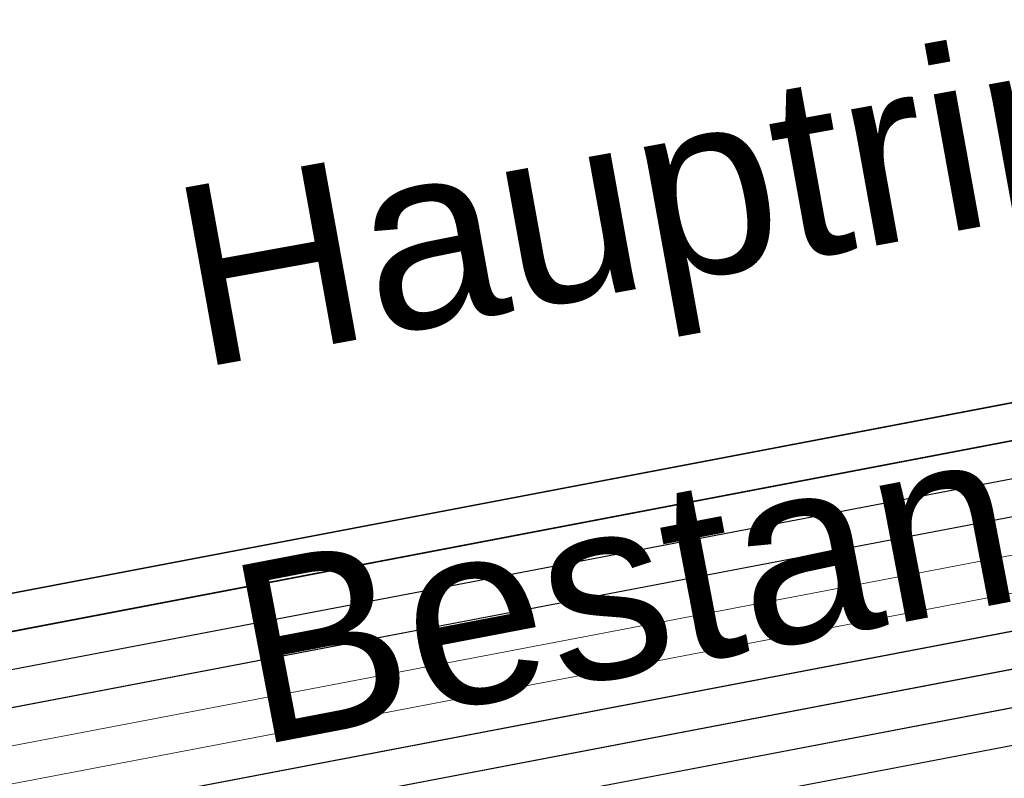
# Model space of a CAD drawing. Header units: metres. Extents: x -502 to 161, y -108 to 174.
# Tile 379 of 656: x -135.57 to -134.26, y -29.12 to -28.11. Entities that reach past the tile are written whole.
import ezdxf

# ---------------------------------------------------------------- set-up
doc = ezdxf.new("R2010")
doc.units = ezdxf.units.M
doc.header["$LTSCALE"] = 0.1
doc.linetypes.add('237', pattern=[93, 75, -18])
for name, color, linetype in [('BRI31-005.05-5p02-Koordinierung Lageplan 4. BA ZOB West 2022-06-15', 7, 'Continuous'), ('BRI31-005.06-5f07-Koordinierung Lageplan 4. BA ZOB Fernbusbahnh', 7, 'Continuous'), ('BRI32-005.02-5f05-Koordinierung Schemaplan 4 BA ZOB Teilbereich', 7, 'Continuous'), ('BRI32-005.03-5f06-Koordinierung Schemaplan 4 BA ZOB Teilbereich 2 Ost - Bahnhofsallee 2023-01-21', 7, 'Continuous')]:
    doc.layers.add(name, color=color, linetype=linetype)
doc.styles.add('Arial', font='arial.ttf')

msp = doc.modelspace()

# ---------------------------------------------------------------- linework, layer by layer
at = {"layer": 'BRI31-005.05-5p02-Koordinierung Lageplan 4. BA ZOB West 2022-06-15', "color": 190, "linetype": 'Continuous', "lineweight": 35, "true_color": 0x7f00ff, "transparency": 33554687, "flags": 128}
for points in [[(-55.7007, -13.3634), (-59.4327, -13.9934), (-61.4087, -14.3464), (-62.2647, -14.4984), (-62.6667, -14.5974), (-62.8907, -14.7334), (-63.5967, -15.2334), (-64.4177, -15.8004), (-64.8657, -15.8864), (-69.7037, -16.7484), (-75.4637, -17.6884), (-81.7337, -18.6534), (-88.9077, -20.0034), (-93.6827, -20.7334), (-98.9647, -21.6334), (-104.5957, -22.9234), (-121.8907, -26.2934), (-126.8117, -27.2034), (-150.4477, -31.7134), (-157.1307, -33.0134), (-162.7687, -32.1234), (-174.7807, -30.4434), (-178.1477, -29.6134), (-179.1357, -29.4334)], [(-93.6747, -20.7824), (-98.9547, -21.6824), (-104.5847, -22.9724), (-121.8807, -26.3424), (-126.8027, -27.2524), (-150.4387, -31.7624), (-150.7407, -31.8214), (-157.1297, -33.0644), (-162.7757, -32.1724), (-174.7877, -30.4934), (-178.1567, -29.6624), (-179.1357, -29.4844)]]:
    msp.add_lwpolyline(points, dxfattribs=at)
at = {"layer": 'BRI31-005.05-5p02-Koordinierung Lageplan 4. BA ZOB West 2022-06-15', "color": 250, "linetype": 'Continuous', "lineweight": 25, "true_color": 0x333333, "transparency": 33554687, "flags": 128}
for points in [[(-179.1357, -29.7394), (-178.2047, -29.9074), (-176.5237, -30.3244), (-174.8367, -30.8434), (-162.8247, -32.5154), (-157.1227, -33.4214), (-150.6707, -32.1644), (-150.3757, -32.1054), (-126.7397, -27.5954), (-121.8107, -26.6854), (-104.5117, -23.3154), (-93.6067, -21.1744), (-88.8337, -20.4444), (-81.6527, -19.0944), (-75.3827, -18.1294), (-69.6317, -17.1894), (-64.2647, -16.2324), (-63.2977, -15.6984), (-62.6077, -15.0894), (-62.1947, -14.8414), (-59.6597, -14.3864), (-59.3767, -14.3364), (-55.6447, -13.7064)], [(-55.6367, -13.7554), (-59.3687, -14.3854), (-59.6507, -14.4354), (-62.1767, -14.8894), (-62.5777, -15.1304), (-63.2687, -15.7394), (-64.2477, -16.2804), (-69.6237, -17.2384), (-75.3737, -18.1784), (-81.6437, -19.1434), (-88.8257, -20.4934), (-93.5977, -21.2234), (-104.5017, -23.3644), (-121.8007, -26.7344), (-126.7307, -27.6444), (-150.3667, -32.1544), (-150.6607, -32.2134), (-157.1217, -33.4724), (-162.8317, -32.5644), (-174.8437, -30.8934), (-176.5357, -30.3734), (-178.2147, -29.9564), (-179.1357, -29.7904)], [(-62.5057, -14.9114), (-62.7017, -15.0274), (-63.4007, -15.5204), (-64.2987, -16.1364), (-69.6477, -17.0914), (-75.4007, -18.0314), (-81.6707, -18.9964), (-88.8497, -20.3464), (-93.6247, -21.0764), (-104.5317, -23.2174), (-121.8307, -26.5874), (-126.7577, -27.4974), (-150.3937, -32.0074), (-150.6907, -32.0664), (-157.1247, -33.3194), (-162.8107, -32.4174), (-174.8227, -30.7434), (-176.4997, -30.2264), (-178.1847, -29.8094), (-179.1357, -29.6374)], [(-62.4797, -14.9544), (-62.6747, -15.0694), (-63.3727, -15.5614), (-64.2817, -16.1844), (-69.6397, -17.1404), (-75.3917, -18.0804), (-81.6617, -19.0454), (-88.8417, -20.3954), (-93.6157, -21.1254), (-104.5217, -23.2664), (-121.8207, -26.6364), (-126.7487, -27.5464), (-150.3847, -32.0564), (-150.6807, -32.1154), (-157.1237, -33.3704), (-162.8177, -32.4664), (-174.8297, -30.7934), (-176.5117, -30.2754), (-178.1947, -29.8584), (-179.1357, -29.6884)], [(-93.6667, -20.8314), (-98.9447, -21.7314), (-104.5737, -23.0214), (-121.8707, -26.3914), (-126.7937, -27.3014), (-150.4297, -31.8114), (-150.7307, -31.8704), (-157.1287, -33.1154), (-162.7827, -32.2214), (-174.7947, -30.5434), (-178.1657, -29.7114), (-179.1357, -29.5354)], [(-93.6587, -20.8804), (-98.9347, -21.7804), (-104.5627, -23.0704), (-121.8607, -26.4404), (-126.7847, -27.3504), (-150.4207, -31.8604), (-150.7207, -31.9194), (-157.1277, -33.1664), (-162.7897, -32.2704), (-174.8017, -30.5934), (-178.1747, -29.7604), (-179.1357, -29.5864)]]:
    msp.add_lwpolyline(points, dxfattribs=at)
at = {"layer": 'BRI31-005.05-5p02-Koordinierung Lageplan 4. BA ZOB West 2022-06-15', "color": 116, "linetype": 'Continuous', "lineweight": 13, "true_color": 0x007f3f, "transparency": 33554687, "flags": 128}
for points in [[(-150.4307, -31.8114), (-126.7937, -27.3014), (-121.8697, -26.3914), (-104.5727, -23.0214), (-98.8977, -21.7234), (-93.6667, -20.8304)], [(-150.4217, -31.8604), (-126.7847, -27.3504), (-121.8597, -26.4404), (-104.5617, -23.0704), (-98.9347, -21.7804), (-93.6587, -20.8794)], [(-93.6347, -21.0284), (-98.8577, -21.9194), (-104.5307, -23.2174), (-121.8317, -26.5874), (-126.7577, -27.4974), (-150.3927, -32.0074)], [(-93.6267, -21.0774), (-98.8947, -21.9764), (-104.5197, -23.2664), (-121.8217, -26.6364), (-126.7487, -27.5464), (-150.3837, -32.0564)]]:
    msp.add_lwpolyline(points, dxfattribs=at)
at = {"layer": 'BRI31-005.05-5p02-Koordinierung Lageplan 4. BA ZOB West 2022-06-15', "color": 251, "linetype": 'Continuous', "lineweight": 13, "true_color": 0x5b5b5b, "transparency": 33554687, "flags": 128}
for points in [[(-93.6507, -20.9294), (-98.8777, -21.8214), (-104.5517, -23.1194), (-121.8507, -26.4894), (-126.7757, -27.3994), (-150.4117, -31.9094), (-150.7107, -31.9684), (-157.1267, -33.2174), (-162.7967, -32.3194), (-174.8087, -30.6434), (-176.5547, -29.7624), (-176.4667, -28.8414), (-176.3907, -28.5144)], [(-93.6427, -20.9784), (-98.9147, -21.8784), (-104.5407, -23.1684), (-121.8407, -26.5384), (-126.7667, -27.4484), (-150.4027, -31.9584), (-150.7007, -32.0174), (-157.1257, -33.2684), (-162.8037, -32.3684), (-174.8157, -30.6934), (-176.6607, -29.8214), (-176.5657, -28.8254), (-176.4877, -28.4914)]]:
    msp.add_lwpolyline(points, dxfattribs=at)
at = {"layer": 'BRI31-005.05-5p02-Koordinierung Lageplan 4. BA ZOB West 2022-06-15', "color": 35, "linetype": '237', "lineweight": 35, "true_color": 0x99724c, "transparency": 33554687, "flags": 128}
msp.add_lwpolyline([(-143.4229, -28.4186), (-142.7708, -28.2982), (-140.4073, -28.1989, 0.242281), (-133.804, -24.441), (-123.0672, -22.418)], format="xyb", dxfattribs=at)
at = {"layer": 'BRI31-005.06-5f07-Koordinierung Lageplan 4. BA ZOB Fernbusbahnh', "color": 190, "linetype": 'Continuous', "lineweight": 30, "true_color": 0x7f00ff, "transparency": 33554687, "flags": 128}
for points in [[(-55.7007, -13.3634), (-59.4327, -13.9934), (-61.4087, -14.3464), (-62.2647, -14.4984), (-62.6667, -14.5974), (-62.8907, -14.7334), (-63.5967, -15.2334), (-64.4177, -15.8004), (-64.8657, -15.8864), (-69.7037, -16.7484), (-75.4637, -17.6884), (-81.7337, -18.6534), (-88.9077, -20.0034), (-93.6827, -20.7334), (-98.9647, -21.6334), (-104.5957, -22.9234), (-121.8907, -26.2934), (-126.8117, -27.2034), (-150.4477, -31.7134), (-157.1307, -33.0134), (-162.7687, -32.1234), (-174.7807, -30.4434), (-178.1477, -29.6134), (-179.1357, -29.4334)], [(-93.6747, -20.7824), (-98.9547, -21.6824), (-104.5847, -22.9724), (-121.8807, -26.3424), (-126.8027, -27.2524), (-150.4387, -31.7624), (-150.7407, -31.8214), (-157.1297, -33.0644), (-162.7757, -32.1724), (-174.7877, -30.4934), (-178.1567, -29.6624), (-179.1357, -29.4844)]]:
    msp.add_lwpolyline(points, dxfattribs=at)
at = {"layer": 'BRI31-005.06-5f07-Koordinierung Lageplan 4. BA ZOB Fernbusbahnh', "color": 250, "linetype": 'Continuous', "lineweight": 20, "true_color": 0x333333, "transparency": 33554687, "flags": 128}
for points in [[(-179.1357, -29.7394), (-178.2047, -29.9074), (-176.5237, -30.3244), (-174.8367, -30.8434), (-162.8247, -32.5154), (-157.1227, -33.4214), (-150.6707, -32.1644), (-150.3757, -32.1054), (-126.7397, -27.5954), (-121.8107, -26.6854), (-104.5117, -23.3154), (-93.6067, -21.1744), (-88.8337, -20.4444), (-81.6527, -19.0944), (-75.3827, -18.1294), (-69.6317, -17.1894), (-64.2647, -16.2324), (-63.2977, -15.6984), (-62.6077, -15.0894), (-62.1947, -14.8414), (-59.6597, -14.3864), (-59.3767, -14.3364), (-55.6447, -13.7064)], [(-55.6367, -13.7554), (-59.3687, -14.3854), (-59.6507, -14.4354), (-62.1767, -14.8894), (-62.5777, -15.1304), (-63.2687, -15.7394), (-64.2477, -16.2804), (-69.6237, -17.2384), (-75.3737, -18.1784), (-81.6437, -19.1434), (-88.8257, -20.4934), (-93.5977, -21.2234), (-104.5017, -23.3644), (-121.8007, -26.7344), (-126.7307, -27.6444), (-150.3667, -32.1544), (-150.6607, -32.2134), (-157.1217, -33.4724), (-162.8317, -32.5644), (-174.8437, -30.8934), (-176.5357, -30.3734), (-178.2147, -29.9564), (-179.1357, -29.7904)], [(-62.5057, -14.9114), (-62.7017, -15.0274), (-63.4007, -15.5204), (-64.2987, -16.1364), (-69.6477, -17.0914), (-75.4007, -18.0314), (-81.6707, -18.9964), (-88.8497, -20.3464), (-93.6247, -21.0764), (-104.5317, -23.2174), (-121.8307, -26.5874), (-126.7577, -27.4974), (-150.3937, -32.0074), (-150.6907, -32.0664), (-157.1247, -33.3194), (-162.8107, -32.4174), (-174.8227, -30.7434), (-176.4997, -30.2264), (-178.1847, -29.8094), (-179.1357, -29.6374)], [(-62.4797, -14.9544), (-62.6747, -15.0694), (-63.3727, -15.5614), (-64.2817, -16.1844), (-69.6397, -17.1404), (-75.3917, -18.0804), (-81.6617, -19.0454), (-88.8417, -20.3954), (-93.6157, -21.1254), (-104.5217, -23.2664), (-121.8207, -26.6364), (-126.7487, -27.5464), (-150.3847, -32.0564), (-150.6807, -32.1154), (-157.1237, -33.3704), (-162.8177, -32.4664), (-174.8297, -30.7934), (-176.5117, -30.2754), (-178.1947, -29.8584), (-179.1357, -29.6884)], [(-93.6667, -20.8314), (-98.9447, -21.7314), (-104.5737, -23.0214), (-121.8707, -26.3914), (-126.7937, -27.3014), (-150.4297, -31.8114), (-150.7307, -31.8704), (-157.1287, -33.1154), (-162.7827, -32.2214), (-174.7947, -30.5434), (-178.1657, -29.7114), (-179.1357, -29.5354)], [(-93.6587, -20.8804), (-98.9347, -21.7804), (-104.5627, -23.0704), (-121.8607, -26.4404), (-126.7847, -27.3504), (-150.4207, -31.8604), (-150.7207, -31.9194), (-157.1277, -33.1664), (-162.7897, -32.2704), (-174.8017, -30.5934), (-178.1747, -29.7604), (-179.1357, -29.5864)]]:
    msp.add_lwpolyline(points, dxfattribs=at)
at = {"layer": 'BRI32-005.02-5f05-Koordinierung Schemaplan 4 BA ZOB Teilbereich', "color": 190, "linetype": 'Continuous', "lineweight": 35, "true_color": 0x7f00ff, "transparency": 33554687, "flags": 128}
for points in [[(-55.7007, -13.3634), (-59.4327, -13.9934), (-61.4087, -14.3464), (-62.2647, -14.4984), (-62.6667, -14.5974), (-62.8907, -14.7334), (-63.5967, -15.2334), (-64.4177, -15.8004), (-64.8657, -15.8864), (-69.7037, -16.7484), (-75.4637, -17.6884), (-81.7337, -18.6534), (-88.9077, -20.0034), (-93.6827, -20.7334), (-98.9647, -21.6334), (-104.5957, -22.9234), (-121.8907, -26.2934), (-126.8117, -27.2034), (-150.4477, -31.7134), (-157.1307, -33.0134), (-162.7687, -32.1234), (-174.7807, -30.4434), (-178.1477, -29.6134), (-179.1357, -29.4334)], [(-93.6747, -20.7824), (-98.9547, -21.6824), (-104.5847, -22.9724), (-121.8807, -26.3424), (-126.8027, -27.2524), (-150.4387, -31.7624), (-150.7407, -31.8214), (-157.1297, -33.0644), (-162.7757, -32.1724), (-174.7877, -30.4934), (-178.1567, -29.6624), (-179.1357, -29.4844)]]:
    msp.add_lwpolyline(points, dxfattribs=at)
at = {"layer": 'BRI32-005.02-5f05-Koordinierung Schemaplan 4 BA ZOB Teilbereich', "color": 250, "linetype": 'Continuous', "lineweight": 25, "true_color": 0x333333, "transparency": 33554687, "flags": 128}
for points in [[(-179.1357, -29.7394), (-178.2047, -29.9074), (-176.5237, -30.3244), (-174.8367, -30.8434), (-162.8247, -32.5154), (-157.1227, -33.4214), (-150.6707, -32.1644), (-150.3757, -32.1054), (-126.7397, -27.5954), (-121.8107, -26.6854), (-104.5117, -23.3154), (-93.6067, -21.1744), (-88.8337, -20.4444), (-81.6527, -19.0944), (-75.3827, -18.1294), (-69.6317, -17.1894), (-64.2647, -16.2324), (-63.2977, -15.6984), (-62.6077, -15.0894), (-62.1947, -14.8414), (-59.6597, -14.3864), (-59.3767, -14.3364), (-55.6447, -13.7064)], [(-55.6367, -13.7554), (-59.3687, -14.3854), (-59.6507, -14.4354), (-62.1767, -14.8894), (-62.5777, -15.1304), (-63.2687, -15.7394), (-64.2477, -16.2804), (-69.6237, -17.2384), (-75.3737, -18.1784), (-81.6437, -19.1434), (-88.8257, -20.4934), (-93.5977, -21.2234), (-104.5017, -23.3644), (-121.8007, -26.7344), (-126.7307, -27.6444), (-150.3667, -32.1544), (-150.6607, -32.2134), (-157.1217, -33.4724), (-162.8317, -32.5644), (-174.8437, -30.8934), (-176.5357, -30.3734), (-178.2147, -29.9564), (-179.1357, -29.7904)], [(-93.6667, -20.8314), (-98.9447, -21.7314), (-104.5737, -23.0214), (-121.8707, -26.3914), (-126.7937, -27.3014), (-150.4297, -31.8114), (-150.7307, -31.8704), (-157.1287, -33.1154), (-162.7827, -32.2214), (-174.7947, -30.5434), (-178.1657, -29.7114), (-179.1357, -29.5354)], [(-93.6587, -20.8804), (-98.9347, -21.7804), (-104.5627, -23.0704), (-121.8607, -26.4404), (-126.7847, -27.3504), (-150.4207, -31.8604), (-150.7207, -31.9194), (-157.1277, -33.1664), (-162.7897, -32.2704), (-174.8017, -30.5934), (-178.1747, -29.7604), (-179.1357, -29.5864)]]:
    msp.add_lwpolyline(points, dxfattribs=at)
at = {"layer": 'BRI32-005.02-5f05-Koordinierung Schemaplan 4 BA ZOB Teilbereich', "color": 116, "linetype": 'Continuous', "lineweight": 13, "true_color": 0x007f3f, "transparency": 33554687, "flags": 128}
for points in [[(-150.4307, -31.8114), (-126.7937, -27.3014), (-121.8697, -26.3914), (-104.5727, -23.0214), (-98.8977, -21.7234), (-93.6667, -20.8304)], [(-150.4217, -31.8604), (-126.7847, -27.3504), (-121.8597, -26.4404), (-104.5617, -23.0704), (-98.9347, -21.7804), (-93.6587, -20.8794)], [(-93.6347, -21.0284), (-98.8577, -21.9194), (-104.5307, -23.2174), (-121.8317, -26.5874), (-126.7577, -27.4974), (-150.3927, -32.0074)], [(-93.6267, -21.0774), (-98.8947, -21.9764), (-104.5197, -23.2664), (-121.8217, -26.6364), (-126.7487, -27.5464), (-150.3837, -32.0564)]]:
    msp.add_lwpolyline(points, dxfattribs=at)
at = {"layer": 'BRI32-005.02-5f05-Koordinierung Schemaplan 4 BA ZOB Teilbereich', "color": 251, "linetype": 'Continuous', "lineweight": 13, "true_color": 0x5b5b5b, "transparency": 33554687, "flags": 128}
for points in [[(-93.6507, -20.9294), (-98.8777, -21.8214), (-104.5517, -23.1194), (-121.8507, -26.4894), (-126.7757, -27.3994), (-150.4117, -31.9094), (-150.7107, -31.9684), (-157.1267, -33.2174), (-162.7967, -32.3194), (-174.8087, -30.6434), (-176.5547, -29.7624), (-176.4667, -28.8414), (-176.3907, -28.5144)], [(-93.6427, -20.9784), (-98.9147, -21.8784), (-104.5407, -23.1684), (-121.8407, -26.5384), (-126.7667, -27.4484), (-150.4027, -31.9584), (-150.7007, -32.0174), (-157.1257, -33.2684), (-162.8037, -32.3684), (-174.8157, -30.6934), (-176.6607, -29.8214), (-176.5657, -28.8254), (-176.4877, -28.4914)]]:
    msp.add_lwpolyline(points, dxfattribs=at)
at = {"layer": 'BRI32-005.03-5f06-Koordinierung Schemaplan 4 BA ZOB Teilbereich 2 Ost - Bahnhofsallee 2023-01-21', "color": 190, "linetype": 'Continuous', "lineweight": 30, "true_color": 0x7f00ff, "transparency": 33554687, "flags": 128}
for points in [[(-55.7007, -13.3634), (-59.4327, -13.9934), (-61.4087, -14.3464), (-62.2647, -14.4984), (-62.6667, -14.5974), (-62.8907, -14.7334), (-63.5967, -15.2334), (-64.4177, -15.8004), (-64.8657, -15.8864), (-69.7037, -16.7484), (-75.4637, -17.6884), (-81.7337, -18.6534), (-88.9077, -20.0034), (-93.6827, -20.7334), (-98.9647, -21.6334), (-104.5957, -22.9234), (-121.8907, -26.2934), (-126.8117, -27.2034), (-150.4477, -31.7134), (-157.1307, -33.0134), (-162.7687, -32.1234), (-174.7807, -30.4434), (-178.1477, -29.6134), (-179.1357, -29.4334)], [(-93.6747, -20.7824), (-98.9547, -21.6824), (-104.5847, -22.9724), (-121.8807, -26.3424), (-126.8027, -27.2524), (-150.4387, -31.7624), (-150.7407, -31.8214), (-157.1297, -33.0644), (-162.7757, -32.1724), (-174.7877, -30.4934), (-178.1567, -29.6624), (-179.1357, -29.4844)]]:
    msp.add_lwpolyline(points, dxfattribs=at)
at = {"layer": 'BRI32-005.03-5f06-Koordinierung Schemaplan 4 BA ZOB Teilbereich 2 Ost - Bahnhofsallee 2023-01-21', "color": 250, "linetype": 'Continuous', "lineweight": 20, "true_color": 0x333333, "transparency": 33554687, "flags": 128}
for points in [[(-179.1357, -29.7394), (-178.2047, -29.9074), (-176.5237, -30.3244), (-174.8367, -30.8434), (-162.8247, -32.5154), (-157.1227, -33.4214), (-150.6707, -32.1644), (-150.3757, -32.1054), (-126.7397, -27.5954), (-121.8107, -26.6854), (-104.5117, -23.3154), (-93.6067, -21.1744), (-88.8337, -20.4444), (-81.6527, -19.0944), (-75.3827, -18.1294), (-69.6317, -17.1894), (-64.2647, -16.2324), (-63.2977, -15.6984), (-62.6077, -15.0894), (-62.1947, -14.8414), (-59.6597, -14.3864), (-59.3767, -14.3364), (-55.6447, -13.7064)], [(-55.6367, -13.7554), (-59.3687, -14.3854), (-59.6507, -14.4354), (-62.1767, -14.8894), (-62.5777, -15.1304), (-63.2687, -15.7394), (-64.2477, -16.2804), (-69.6237, -17.2384), (-75.3737, -18.1784), (-81.6437, -19.1434), (-88.8257, -20.4934), (-93.5977, -21.2234), (-104.5017, -23.3644), (-121.8007, -26.7344), (-126.7307, -27.6444), (-150.3667, -32.1544), (-150.6607, -32.2134), (-157.1217, -33.4724), (-162.8317, -32.5644), (-174.8437, -30.8934), (-176.5357, -30.3734), (-178.2147, -29.9564), (-179.1357, -29.7904)], [(-62.5057, -14.9114), (-62.7017, -15.0274), (-63.4007, -15.5204), (-64.2987, -16.1364), (-69.6477, -17.0914), (-75.4007, -18.0314), (-81.6707, -18.9964), (-88.8497, -20.3464), (-93.6247, -21.0764), (-104.5317, -23.2174), (-121.8307, -26.5874), (-126.7577, -27.4974), (-150.3937, -32.0074), (-150.6907, -32.0664), (-157.1247, -33.3194), (-162.8107, -32.4174), (-174.8227, -30.7434), (-176.4997, -30.2264), (-178.1847, -29.8094), (-179.1357, -29.6374)], [(-62.4797, -14.9544), (-62.6747, -15.0694), (-63.3727, -15.5614), (-64.2817, -16.1844), (-69.6397, -17.1404), (-75.3917, -18.0804), (-81.6617, -19.0454), (-88.8417, -20.3954), (-93.6157, -21.1254), (-104.5217, -23.2664), (-121.8207, -26.6364), (-126.7487, -27.5464), (-150.3847, -32.0564), (-150.6807, -32.1154), (-157.1237, -33.3704), (-162.8177, -32.4664), (-174.8297, -30.7934), (-176.5117, -30.2754), (-178.1947, -29.8584), (-179.1357, -29.6884)], [(-93.6667, -20.8314), (-98.9447, -21.7314), (-104.5737, -23.0214), (-121.8707, -26.3914), (-126.7937, -27.3014), (-150.4297, -31.8114), (-150.7307, -31.8704), (-157.1287, -33.1154), (-162.7827, -32.2214), (-174.7947, -30.5434), (-178.1657, -29.7114), (-179.1357, -29.5354)], [(-93.6587, -20.8804), (-98.9347, -21.7804), (-104.5627, -23.0704), (-121.8607, -26.4404), (-126.7847, -27.3504), (-150.4207, -31.8604), (-150.7207, -31.9194), (-157.1277, -33.1664), (-162.7897, -32.2704), (-174.8017, -30.5934), (-178.1747, -29.7604), (-179.1357, -29.5864)]]:
    msp.add_lwpolyline(points, dxfattribs=at)
at = {"layer": 'BRI32-005.03-5f06-Koordinierung Schemaplan 4 BA ZOB Teilbereich 2 Ost - Bahnhofsallee 2023-01-21', "color": 35, "linetype": '237', "lineweight": 30, "true_color": 0x99724c, "transparency": 33554687, "flags": 128}
msp.add_lwpolyline([(-143.4229, -28.4186), (-142.7708, -28.2982), (-140.4073, -28.1989), (-140.4073, -28.1989, 0.242281), (-133.804, -24.441), (-133.804, -24.441), (-119.5866, -21.7623), (-119.5866, -21.7623, -0.096289), (-117.7358, -21.7729), (-117.7358, -21.7729), (-117.7358, -21.7729, 0.096289), (-115.656, -21.7849), (-115.656, -21.7849), (-115.656, -21.7849, 0.096289), (-113.7232, -21.0169), (-113.7232, -21.0169), (-113.7232, -21.0169, -0.096289), (-112.0032, -20.3334), (-112.0032, -20.3334), (-107.5204, -19.4888), (-107.041, -19.0828), (-104.872, -18.6344)], format="xyb", dxfattribs=at)
at = {"layer": 'BRI32-005.03-5f06-Koordinierung Schemaplan 4 BA ZOB Teilbereich 2 Ost - Bahnhofsallee 2023-01-21', "color": 116, "linetype": 'Continuous', "lineweight": 9, "true_color": 0x007f3f, "transparency": 33554687, "flags": 128}
for points in [[(-150.4307, -31.8114), (-126.7937, -27.3014), (-121.8697, -26.3914), (-104.5727, -23.0214), (-98.8977, -21.7234), (-93.6667, -20.8304)], [(-150.4217, -31.8604), (-126.7847, -27.3504), (-121.8597, -26.4404), (-104.5617, -23.0704), (-98.9347, -21.7804), (-93.6587, -20.8794)], [(-93.6347, -21.0284), (-98.8577, -21.9194), (-104.5307, -23.2174), (-121.8317, -26.5874), (-126.7577, -27.4974), (-150.3927, -32.0074)], [(-93.6267, -21.0774), (-98.8947, -21.9764), (-104.5197, -23.2664), (-121.8217, -26.6364), (-126.7487, -27.5464), (-150.3837, -32.0564)]]:
    msp.add_lwpolyline(points, dxfattribs=at)
at = {"layer": 'BRI32-005.03-5f06-Koordinierung Schemaplan 4 BA ZOB Teilbereich 2 Ost - Bahnhofsallee 2023-01-21', "color": 251, "linetype": 'Continuous', "lineweight": 9, "true_color": 0x5b5b5b, "transparency": 33554687, "flags": 128}
for points in [[(-93.6507, -20.9294), (-98.8777, -21.8214), (-104.5517, -23.1194), (-121.8507, -26.4894), (-126.7757, -27.3994), (-150.4117, -31.9094), (-150.7107, -31.9684), (-157.1267, -33.2174), (-162.7967, -32.3194), (-174.8087, -30.6434), (-176.5547, -29.7624), (-176.4667, -28.8414), (-176.3907, -28.5144)], [(-93.6427, -20.9784), (-98.9147, -21.8784), (-104.5407, -23.1684), (-121.8407, -26.5384), (-126.7667, -27.4484), (-150.4027, -31.9584), (-150.7007, -32.0174), (-157.1257, -33.2684), (-162.8037, -32.3684), (-174.8157, -30.6934), (-176.6607, -29.8214), (-176.5657, -28.8254), (-176.4877, -28.4914)]]:
    msp.add_lwpolyline(points, dxfattribs=at)

# ---------------------------------------------------------------- texts
at = {"layer": 'BRI31-005.05-5p02-Koordinierung Lageplan 4. BA ZOB West 2022-06-15', "color": 7, "transparency": 33554687, "insert": (-135.3753, -28.3411), "char_height": 0.24, "attachment_point": 1, "rotation": 10.278, "line_spacing_factor": 0.25, "style": 'Arial'}
msp.add_mtext('Hauptring Bestand 2 x da 110', dxfattribs=at)
at = {"layer": 'BRI31-005.05-5p02-Koordinierung Lageplan 4. BA ZOB West 2022-06-15', "color": 34, "true_color": 0x994c00, "transparency": 33554687, "insert": (-135.2212, -29.3521), "char_height": 0.24, "attachment_point": 1, "rotation": 10.8412, "line_spacing_factor": 0.25, "style": 'Arial'}
msp.add_mtext('Bestand 2 x da 110 TüNet   K-Schacht - TG', dxfattribs=at)
at = {"layer": 'BRI31-005.05-5p02-Koordinierung Lageplan 4. BA ZOB West 2022-06-15', "color": 251, "true_color": 0x5b5b5b, "transparency": 33554687, "insert": (-135.2998, -28.844), "char_height": 0.24, "attachment_point": 1, "rotation": 10.8419, "line_spacing_factor": 0.25, "style": 'Arial'}
msp.add_mtext('Bestand 2 x da 110 TüBus', dxfattribs=at)

doc.saveas('drawing.dxf')
